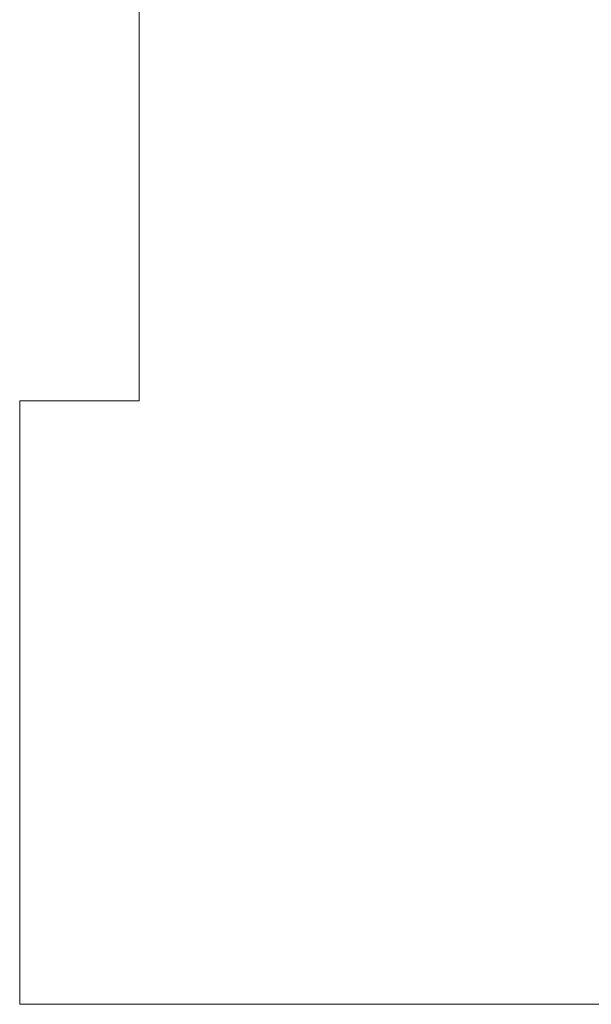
# Model space of a CAD drawing. Header units: millimetres. Extents: x -811 to 1340, y -192 to 870.
# Tile 549 of 656: x 486 to 500, y 316 to 341. Entities that reach past the tile are written whole.
import ezdxf

# ---------------------------------------------------------------- set-up
doc = ezdxf.new("R2010")
doc.units = ezdxf.units.MM
doc.header["$MEASUREMENT"] = 0
doc.layers.add('layer 1', color=7, linetype='Continuous')

msp = doc.modelspace()

# ---------------------------------------------------------------- linework, layer by layer
at = {"layer": 'layer 1', "color": 250, "lineweight": 9}
msp.add_open_spline([(545.8618, 331.1878), (545.8618, 331.1878), (545.8618, 316.0378), (545.8618, 316.0378), (545.8618, 316.0378), (545.8618, 316.0378), (525.8618, 316.0378), (525.8618, 316.0378), (525.8618, 316.0378), (525.8618, 316.0378), (525.8618, 319.0378), (525.8618, 319.0378), (525.8618, 319.0378), (525.8618, 319.0378), (505.8618, 319.0378), (505.8618, 319.0378), (505.8618, 319.0378), (505.8618, 319.0378), (505.8618, 316.0378), (505.8618, 316.0378), (505.8618, 316.0378), (505.8618, 316.0378), (485.8618, 316.0378), (485.8618, 316.0378), (485.8618, 316.0378), (485.8618, 316.0378), (485.8618, 331.1878), (485.8618, 331.1878), (485.8618, 331.1878), (485.8618, 331.1878), (488.8618, 331.1878), (488.8618, 331.1878), (488.8618, 331.1878), (488.8618, 331.1878), (488.8618, 350.8878), (488.8618, 350.8878), (488.8618, 350.8878), (488.8618, 350.8878), (485.8618, 350.8878), (485.8618, 350.8878), (485.8618, 350.8878), (485.8618, 350.8878), (485.8618, 366.0378), (485.8618, 366.0378), (485.8618, 366.0378), (485.8618, 366.0378), (505.8617, 366.0378), (505.8617, 366.0378), (505.8617, 366.0378), (505.8617, 360.5159), (510.3399, 356.0378), (515.8617, 356.0378), (515.8617, 356.0378), (521.3835, 356.0378), (525.8617, 360.5159), (525.8617, 366.0378), (525.8617, 366.0378), (525.8617, 366.0378), (545.8618, 366.0378), (545.8618, 366.0378), (545.8618, 366.0378), (545.8618, 366.0378), (545.8618, 350.8878), (545.8618, 350.8878), (545.8618, 350.8878), (545.8618, 350.8878), (542.8618, 350.8878), (542.8618, 350.8878), (542.8618, 350.8878), (542.8618, 350.8878), (542.8618, 331.1878), (542.8618, 331.1878), (542.8618, 331.1878), (542.8618, 331.1878), (545.8618, 331.1878), (545.8618, 331.1878)], degree=3, knots=[0, 0, 0, 0, 0.05, 0.05, 0.05, 0.05, 0.1, 0.1, 0.1, 0.1, 0.15, 0.15, 0.15, 0.15, 0.2, 0.2, 0.2, 0.2, 0.25, 0.25, 0.25, 0.25, 0.3, 0.3, 0.3, 0.3, 0.35, 0.35, 0.35, 0.35, 0.4, 0.4, 0.4, 0.4, 0.45, 0.45, 0.45, 0.45, 0.5, 0.5, 0.5, 0.5, 0.55, 0.55, 0.55, 0.55, 0.6, 0.6, 0.6, 0.6, 0.65, 0.65, 0.65, 0.65, 0.7, 0.7, 0.7, 0.7, 0.75, 0.75, 0.75, 0.75, 0.8, 0.8, 0.8, 0.8, 0.85, 0.85, 0.85, 0.85, 0.9, 0.9, 0.9, 0.9, 1, 1, 1, 1], dxfattribs=at)

doc.saveas('drawing.dxf')
